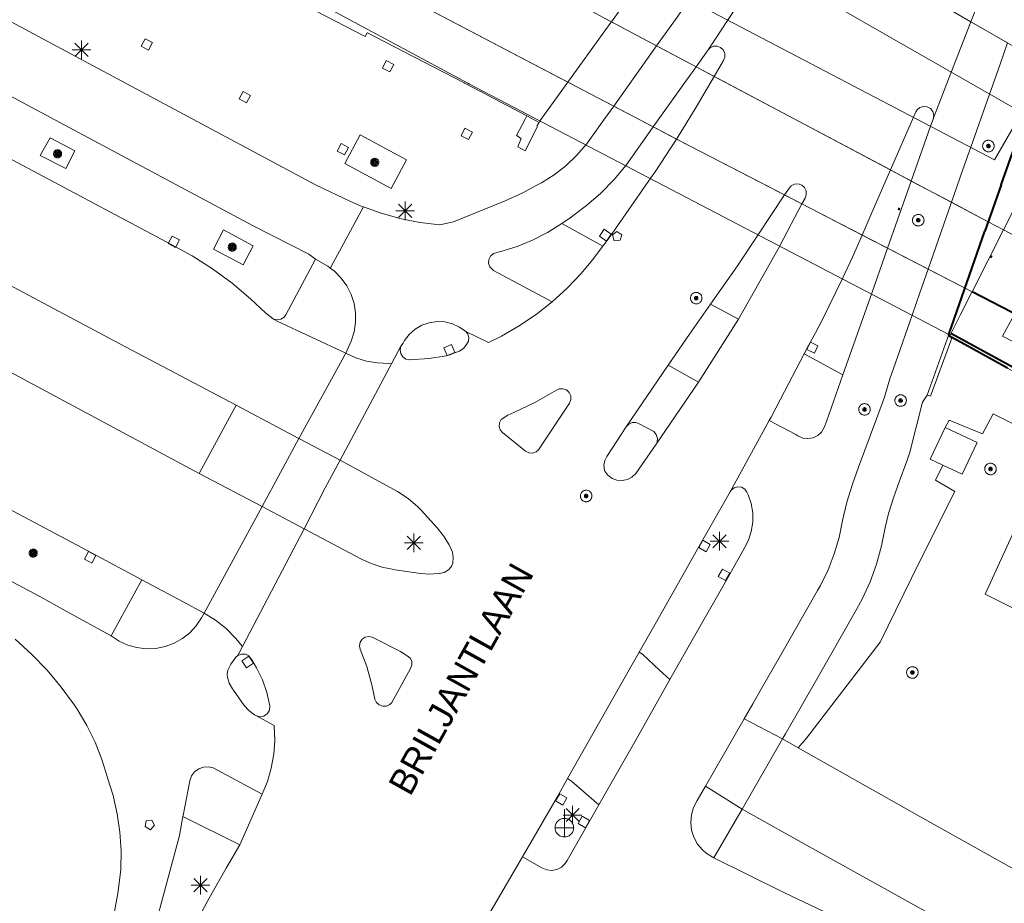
# Model space of a CAD drawing. Header units: metres. Extents: x 135779 to 137489, y 452643 to 455118.
# Tile 393 of 489: x 136904 to 136957, y 454377 to 454425. Entities that reach past the tile are written whole.
import ezdxf

# ---------------------------------------------------------------- set-up
doc = ezdxf.new("R2010")
doc.units = ezdxf.units.M
doc.linetypes.add('DGN_Style_1', pattern=[33.729988, 0.056123, -33.673865])
for name, color, linetype, lineweight in [('KTop_KWD_Perron', 40, 'Continuous', 13), ('KTop_ORL_Weg_Straatnaam (t)', 7, 'Continuous', 13), ('KTop_OTD_Gesloten verharding', 15, 'Continuous', 13), ('KTop_OTD_Onverhard', 15, 'Continuous', 13), ('KTop_OTD_Open verharding', 15, 'Continuous', 13), ('KTop_PAL_Lichtmast', 40, 'Continuous', 13), ('KTop_PAL_Portaal', 222, 'Continuous', 13), ('KTop_PND_Grondvlaksituatie van BAG-pand [tachy]', 1, 'Continuous', 13), ('KTop_PUT_Brandkraan of -put', 1, 'Continuous', 13), ('KTop_PUT_Inspectie- of rioolput', 15, 'Continuous', 13), ('KTop_PUT_Kolk', 15, 'Continuous', 13), ('KTop_SHD_Geluidsscherm (l)', 1, 'Continuous', 40), ('KTop_SHD_Muur (l)', 15, 'Continuous', 40), ('KTop_SPR_Trein (l)', 8, 'DGN_Style_1', 53), ('KTop_VGO_Boom', 92, 'Continuous', 13), ('KTop_WGD_Fietspad', 40, 'Continuous', 13), ('KTop_WGD_Rijbaan_Lokale weg', 251, 'Continuous', 13), ('KTop_WGD_Rijbaan_Lokale weg_toerit', 251, 'Continuous', 13), ('KTop_WGD_Spoorbaan', 251, 'Continuous', 13), ('KTop_WGD_Voetpad', 251, 'Continuous', 13)]:
    doc.layers.add(name, color=color, linetype=linetype, lineweight=lineweight)
doc.styles.add('Style-ROVU', font='ROVU.shx')

# ---------------------------------------------------------------- blocks, each defined once
blk = doc.blocks.new('PAL_Lichtmast')
at = {"layer": 'KTop_PAL_Lichtmast'}
for p, q in [((-0.354, -0.354), (0.354, 0.354)), ((0.354, -0.354), (-0.354, 0.354)), ((0, -0.5), (0, 0.5)), ((-0.5, 0), (0.5, 0))]:
    blk.add_line(p, q, dxfattribs=at)
blk = doc.blocks.new('PAL_Portaal')
at = {"layer": 'KTop_PAL_Portaal'}
for p, q in [((0, -0.5), (0, 1)), ((0.5, 0), (-0.5, 0))]:
    blk.add_line(p, q, dxfattribs=at)
at = {"layer": 'KTop_PAL_Portaal', "flags": 128}
blk.add_lwpolyline([(0, 0.5), (-0.052, 0.497), (-0.103, 0.489), (-0.154, 0.475), (-0.203, 0.456), (-0.25, 0.433), (-0.293, 0.404), (-0.334, 0.371), (-0.371, 0.334), (-0.404, 0.293), (-0.433, 0.249), (-0.456, 0.203), (-0.475, 0.154), (-0.489, 0.103), (-0.497, 0.052), (-0.499, 0), (-0.497, -0.052), (-0.489, -0.104), (-0.475, -0.155), (-0.456, -0.203), (-0.433, -0.25), (-0.404, -0.293), (-0.371, -0.334), (-0.334, -0.371), (-0.293, -0.404), (-0.249, -0.433), (-0.203, -0.456), (-0.154, -0.475), (-0.103, -0.489), (-0.052, -0.497), (0, -0.499), (0.052, -0.497), (0.104, -0.489), (0.155, -0.475), (0.203, -0.456), (0.25, -0.433), (0.293, -0.404), (0.334, -0.371), (0.371, -0.334), (0.404, -0.293), (0.433, -0.25), (0.456, -0.203), (0.475, -0.155), (0.489, -0.104), (0.497, -0.052), (0.499, 0), (0.497, 0.052), (0.489, 0.103), (0.475, 0.154), (0.456, 0.203), (0.433, 0.25), (0.404, 0.293), (0.371, 0.334), (0.334, 0.371), (0.293, 0.404), (0.25, 0.433), (0.203, 0.456), (0.155, 0.475), (0.104, 0.489), (0.052, 0.497), (0, 0.5)], dxfattribs=at)
blk = doc.blocks.new('PUT_Kolk')
at = {"layer": 'KTop_PUT_Kolk', "flags": 128}
blk.add_lwpolyline([(0.225, -0.225), (0.225, 0.225), (-0.225, 0.225), (-0.225, -0.225), (0.225, -0.225)], dxfattribs=at)
blk = doc.blocks.new('PUT_Brandkraan_of_-put')
at = {"layer": 'KTop_PUT_Brandkraan of -put'}
for p, q in [((-0.25, 0.034), (0, 0.25)), ((-0.158, -0.25), (-0.25, 0.034)), ((0, 0.25), (0.25, 0.033)), ((0.25, 0.033), (0.158, -0.25)), ((0.158, -0.25), (-0.158, -0.25))]:
    blk.add_line(p, q, dxfattribs=at)
blk = doc.blocks.new('PUT_Inspectie-_of_rioolput')
at = {"layer": 'KTop_PUT_Inspectie- of rioolput', "flags": 128}
for points in [[(0.31, 0), (0.308, 0.032), (0.303, 0.064), (0.294, 0.095), (0.283, 0.126), (0.268, 0.155), (0.25, 0.182), (0.23, 0.207), (0.207, 0.23), (0.182, 0.25), (0.154, 0.268), (0.126, 0.283), (0.095, 0.294), (0.064, 0.303), (0.032, 0.308), (0, 0.309), (-0.032, 0.308), (-0.064, 0.303), (-0.096, 0.294), (-0.126, 0.283), (-0.155, 0.268), (-0.182, 0.25), (-0.207, 0.23), (-0.23, 0.207), (-0.25, 0.182), (-0.268, 0.154), (-0.283, 0.126), (-0.294, 0.095), (-0.303, 0.064), (-0.308, 0.032), (-0.309, 0), (-0.308, -0.032), (-0.303, -0.064), (-0.294, -0.096), (-0.283, -0.126), (-0.268, -0.155), (-0.25, -0.182), (-0.23, -0.207), (-0.207, -0.23), (-0.182, -0.25), (-0.155, -0.268), (-0.126, -0.283), (-0.096, -0.294), (-0.064, -0.303), (-0.032, -0.308), (0, -0.309), (0.032, -0.308), (0.064, -0.303), (0.095, -0.294), (0.126, -0.283), (0.155, -0.268), (0.182, -0.25), (0.207, -0.23), (0.23, -0.207), (0.25, -0.182), (0.268, -0.155), (0.283, -0.126), (0.294, -0.096), (0.303, -0.064), (0.308, -0.032), (0.31, 0)], [(0.095, 0), (0.094, 0.009), (0.092, 0.019), (0.09, 0.029), (0.086, 0.038), (0.082, 0.047), (0.076, 0.055), (0.07, 0.063), (0.063, 0.07), (0.055, 0.076), (0.047, 0.082), (0.038, 0.086), (0.029, 0.09), (0.019, 0.092), (0.009, 0.094), (0, 0.094), (-0.01, 0.094), (-0.02, 0.092), (-0.029, 0.09), (-0.039, 0.086), (-0.048, 0.082), (-0.056, 0.076), (-0.064, 0.07), (-0.071, 0.063), (-0.077, 0.055), (-0.082, 0.047), (-0.087, 0.038), (-0.09, 0.029), (-0.093, 0.019), (-0.094, 0.009), (-0.095, 0), (-0.094, -0.01), (-0.093, -0.02), (-0.09, -0.029), (-0.087, -0.039), (-0.082, -0.048), (-0.077, -0.056), (-0.071, -0.064), (-0.064, -0.071), (-0.056, -0.077), (-0.047, -0.082), (-0.039, -0.087), (-0.029, -0.09), (-0.02, -0.093), (-0.01, -0.094), (0, -0.095), (0.009, -0.094), (0.019, -0.093), (0.029, -0.09), (0.038, -0.087), (0.047, -0.082), (0.055, -0.077), (0.063, -0.071), (0.07, -0.064), (0.076, -0.056), (0.082, -0.047), (0.086, -0.039), (0.09, -0.029), (0.092, -0.02), (0.094, -0.01), (0.095, 0)], [(0.035, 0), (0.034, 0.003), (0.034, 0.007), (0.033, 0.01), (0.031, 0.014), (0.03, 0.017), (0.028, 0.02), (0.026, 0.023), (0.023, 0.026), (0.02, 0.028), (0.017, 0.03), (0.014, 0.031), (0.01, 0.033), (0.007, 0.034), (0.003, 0.034), (0, 0.034), (-0.004, 0.034), (-0.007, 0.034), (-0.011, 0.033), (-0.014, 0.031), (-0.018, 0.03), (-0.021, 0.028), (-0.023, 0.026), (-0.026, 0.023), (-0.028, 0.02), (-0.03, 0.017), (-0.032, 0.014), (-0.033, 0.01), (-0.034, 0.007), (-0.035, 0.003), (-0.035, 0), (-0.035, -0.004), (-0.034, -0.007), (-0.033, -0.011), (-0.032, -0.014), (-0.03, -0.018), (-0.028, -0.021), (-0.026, -0.023), (-0.023, -0.026), (-0.021, -0.028), (-0.017, -0.03), (-0.014, -0.032), (-0.011, -0.033), (-0.007, -0.034), (-0.004, -0.035), (0, -0.035), (0.003, -0.035), (0.007, -0.034), (0.01, -0.033), (0.014, -0.032), (0.017, -0.03), (0.02, -0.028), (0.023, -0.026), (0.026, -0.023), (0.028, -0.021), (0.03, -0.017), (0.031, -0.014), (0.033, -0.011), (0.034, -0.007), (0.034, -0.004), (0.035, 0)], [(0.01, 0.02), (0.007, 0.02), (0.005, 0.021), (0.003, 0.022), (0.001, 0.022), (-0.001, 0.022), (-0.004, 0.022), (-0.006, 0.021), (-0.008, 0.02), (-0.01, 0.019), (-0.012, 0.018), (-0.014, 0.017), (-0.016, 0.015), (-0.017, 0.013), (-0.019, 0.012), (-0.02, 0.009), (-0.021, 0.007), (-0.022, 0.005), (-0.022, 0.003), (-0.022, 0.001), (-0.022, -0.001), (-0.022, -0.004), (-0.022, -0.006), (-0.021, -0.008), (-0.02, -0.01), (-0.019, -0.012), (-0.017, -0.014), (-0.016, -0.016), (-0.014, -0.017), (-0.012, -0.019), (-0.01, -0.02), (-0.008, -0.021), (-0.006, -0.022), (-0.003, -0.022), (-0.001, -0.022), (0.001, -0.022), (0.003, -0.022), (0.005, -0.022), (0.008, -0.021), (0.01, -0.02), (0.012, -0.019), (0.014, -0.017), (0.015, -0.016), (0.017, -0.014), (0.018, -0.012), (0.02, -0.01), (0.02, -0.008), (0.021, -0.006), (0.022, -0.003), (0.022, -0.001), (0.022, 0.001), (0.022, 0.003), (0.021, 0.005), (0.02, 0.008), (0.019, 0.01), (0.018, 0.012), (0.017, 0.014), (0.015, 0.015), (0.013, 0.017), (0.012, 0.018), (0.01, 0.02)]]:
    blk.add_lwpolyline(points, dxfattribs=at)
blk = doc.blocks.new('VGO_Boom')
at = {"layer": 'KTop_VGO_Boom', "flags": 128}
for points in [[(0.215, 0), (0.214, 0.022), (0.21, 0.045), (0.204, 0.066), (0.196, 0.087), (0.186, 0.108), (0.174, 0.126), (0.16, 0.144), (0.144, 0.16), (0.126, 0.174), (0.107, 0.186), (0.087, 0.196), (0.066, 0.204), (0.045, 0.21), (0.022, 0.214), (-0.001, 0.215), (-0.023, 0.214), (-0.045, 0.21), (-0.067, 0.204), (-0.088, 0.196), (-0.108, 0.186), (-0.127, 0.174), (-0.144, 0.16), (-0.16, 0.144), (-0.174, 0.126), (-0.187, 0.107), (-0.197, 0.087), (-0.205, 0.066), (-0.211, 0.045), (-0.214, 0.022), (-0.215, -0.001), (-0.214, -0.023), (-0.211, -0.045), (-0.205, -0.067), (-0.197, -0.088), (-0.187, -0.108), (-0.174, -0.127), (-0.16, -0.144), (-0.144, -0.16), (-0.127, -0.174), (-0.108, -0.187), (-0.088, -0.197), (-0.067, -0.205), (-0.045, -0.211), (-0.023, -0.214), (0, -0.215), (0.022, -0.214), (0.045, -0.211), (0.066, -0.205), (0.087, -0.197), (0.108, -0.187), (0.126, -0.174), (0.144, -0.16), (0.16, -0.144), (0.174, -0.127), (0.186, -0.108), (0.196, -0.088), (0.204, -0.067), (0.21, -0.045), (0.214, -0.023), (0.215, -0.001)], [(0.155, 0), (0.154, 0.016), (0.152, 0.032), (0.147, 0.048), (0.142, 0.063), (0.134, 0.078), (0.125, 0.091), (0.115, 0.104), (0.104, 0.115), (0.091, 0.125), (0.077, 0.134), (0.063, 0.142), (0.048, 0.147), (0.032, 0.152), (0.016, 0.154), (-0.001, 0.155), (-0.017, 0.154), (-0.033, 0.152), (-0.048, 0.147), (-0.064, 0.142), (-0.078, 0.134), (-0.092, 0.125), (-0.104, 0.115), (-0.116, 0.104), (-0.126, 0.091), (-0.135, 0.077), (-0.142, 0.063), (-0.148, 0.048), (-0.152, 0.032), (-0.155, 0.016), (-0.155, -0.001), (-0.155, -0.017), (-0.152, -0.033), (-0.148, -0.048), (-0.142, -0.064), (-0.135, -0.078), (-0.126, -0.092), (-0.116, -0.104), (-0.104, -0.116), (-0.092, -0.126), (-0.078, -0.135), (-0.064, -0.142), (-0.048, -0.148), (-0.033, -0.152), (-0.017, -0.155), (0, -0.155), (0.016, -0.155), (0.032, -0.152), (0.048, -0.148), (0.063, -0.142), (0.078, -0.135), (0.091, -0.126), (0.104, -0.116), (0.115, -0.104), (0.125, -0.092), (0.134, -0.078), (0.142, -0.064), (0.147, -0.048), (0.152, -0.033), (0.154, -0.017), (0.155, -0.001)], [(0.095, 0), (0.094, 0.01), (0.093, 0.02), (0.09, 0.029), (0.087, 0.039), (0.082, 0.048), (0.077, 0.056), (0.071, 0.064), (0.064, 0.071), (0.056, 0.077), (0.047, 0.082), (0.039, 0.087), (0.029, 0.09), (0.02, 0.093), (0.01, 0.094), (-0.001, 0.095), (-0.01, 0.094), (-0.02, 0.093), (-0.03, 0.09), (-0.039, 0.087), (-0.048, 0.082), (-0.056, 0.077), (-0.064, 0.071), (-0.071, 0.064), (-0.077, 0.056), (-0.083, 0.047), (-0.087, 0.039), (-0.091, 0.029), (-0.093, 0.02), (-0.095, 0.01), (-0.095, -0.001), (-0.095, -0.01), (-0.093, -0.02), (-0.091, -0.03), (-0.087, -0.039), (-0.083, -0.048), (-0.077, -0.056), (-0.071, -0.064), (-0.064, -0.071), (-0.056, -0.077), (-0.048, -0.083), (-0.039, -0.087), (-0.03, -0.091), (-0.02, -0.093), (-0.01, -0.095), (0, -0.095), (0.01, -0.095), (0.02, -0.093), (0.029, -0.091), (0.039, -0.087), (0.048, -0.083), (0.056, -0.077), (0.064, -0.071), (0.071, -0.064), (0.077, -0.056), (0.082, -0.048), (0.087, -0.039), (0.09, -0.03), (0.093, -0.02), (0.094, -0.01), (0.095, -0.001)], [(0.035, 0), (0.035, 0.004), (0.034, 0.007), (0.033, 0.011), (0.032, 0.014), (0.03, 0.018), (0.028, 0.021), (0.026, 0.023), (0.023, 0.026), (0.021, 0.028), (0.017, 0.03), (0.014, 0.032), (0.011, 0.033), (0.007, 0.034), (0.004, 0.035), (-0.001, 0.035), (-0.004, 0.035), (-0.008, 0.034), (-0.011, 0.033), (-0.015, 0.032), (-0.018, 0.03), (-0.021, 0.028), (-0.024, 0.026), (-0.027, 0.023), (-0.029, 0.021), (-0.031, 0.017), (-0.032, 0.014), (-0.034, 0.011), (-0.035, 0.007), (-0.035, 0.004), (-0.035, -0.001), (-0.035, -0.004), (-0.035, -0.008), (-0.034, -0.011), (-0.032, -0.015), (-0.031, -0.018), (-0.029, -0.021), (-0.027, -0.024), (-0.024, -0.027), (-0.021, -0.029), (-0.018, -0.031), (-0.015, -0.032), (-0.011, -0.034), (-0.008, -0.035), (-0.004, -0.035), (0, -0.035), (0.004, -0.035), (0.007, -0.035), (0.011, -0.034), (0.014, -0.032), (0.018, -0.031), (0.021, -0.029), (0.023, -0.027), (0.026, -0.024), (0.028, -0.021), (0.03, -0.018), (0.032, -0.015), (0.033, -0.011), (0.034, -0.008), (0.035, -0.004), (0.035, 0)]]:
    blk.add_lwpolyline(points, dxfattribs=at)

msp = doc.modelspace()

# ---------------------------------------------------------------- linework, layer by layer
at = {"layer": 'KTop_KWD_Perron', "flags": 128}
for points in [[(136859.946, 454479.396), (136815.583, 454504.874), (136809.426, 454508.567), (136808.989, 454507.545), (136815.206, 454504.021), (136814.459, 454502.325), (136814.909, 454502.062), (136813.761, 454499.787), (136813.429, 454499.988), (136812.713, 454498.364), (136806.732, 454502.274), (136806.164, 454500.992), (136812.077, 454496.921), (136855.54, 454469.126), (136935.297, 454424.948), (136956.191, 454413.861), (136957.006, 454413.429), (136960.99, 454421.282), (136959.174, 454422.331), (136940.32, 454433.218), (136859.946, 454479.396)], [(136940.917, 454429.494), (136957.996, 454419.729), (136956.53, 454417.195), (136939.111, 454426.323), (136940.917, 454429.494)]]:
    msp.add_lwpolyline(points, dxfattribs=at)
at = {"layer": 'KTop_OTD_Gesloten verharding', "flags": 128}
for points in [[(136883.252, 454445.457), (136928.274, 454421.295), (136928.376, 454421.241), (136931.921, 454419.391), (136954.082, 454407.825), (136954.146, 454407.792), (136954.689, 454408.863), (136955.313, 454410.093), (136955.322, 454410.11), (136940.176, 454417.932), (136918.617, 454429.233)], [(136954.246, 454407.669), (136954.094, 454407.754), (136954.063, 454407.771)], [(136962.325, 454403.21), (136958.05, 454405.555), (136957.219, 454406.019), (136954.942, 454407.283), (136954.246, 454407.669)], [(136953.754, 454400.824), (136953.084, 454401.14), (136953.887, 454402.841)]]:
    msp.add_lwpolyline(points, dxfattribs=at)
at = {"layer": 'KTop_OTD_Onverhard', "flags": 128}
msp.add_lwpolyline([(136954.246, 454407.669), (136954.178, 454407.481), (136953.102, 454404.512), (136952.909, 454404.582)], dxfattribs=at)
at = {"layer": 'KTop_OTD_Open verharding', "flags": 128}
for points in [[(136906.72, 454416.717), (136907.203, 454417.677), (136905.872, 454418.361), (136905.35, 454417.417), (136906.72, 454416.717)], [(136915.181, 454413.442), (136914.634, 454412.39), (136916.222, 454411.556), (136916.765, 454412.577), (136915.181, 454413.442)]]:
    msp.add_lwpolyline(points, dxfattribs=at)
at = {"layer": 'KTop_PND_Grondvlaksituatie van BAG-pand [tachy]', "flags": 128}
for points in [[(136935.978, 454424.587), (136937.511, 454426.726), (136940.344, 454430.678), (136940.901, 454431.455), (136941.411, 454432.18), (136941.588, 454432.486)], [(136918.487, 454426.024), (136922.781, 454423.799), (136922.885, 454424.001), (136922.897, 454423.995), (136923.795, 454423.53), (136928.084, 454421.31), (136928.097, 454421.303), (136928.967, 454420.844), (136928.973, 454420.841), (136929.341, 454420.647), (136931.44, 454419.543)], [(136933.648, 454421.354), (136935.628, 454424.099), (136935.961, 454424.563), (136935.978, 454424.587)], [(136932.099, 454419.196), (136932.167, 454419.3), (136933.648, 454421.354)], [(136931.44, 454419.543), (136932.099, 454419.196)]]:
    msp.add_lwpolyline(points, dxfattribs=at)
at = {"layer": 'KTop_SHD_Geluidsscherm (l)', "flags": 128}
msp.add_lwpolyline([(136973.603, 454397.2), (136962.282, 454403.473), (136954.19, 454407.879)], dxfattribs=at)
at = {"layer": 'KTop_SHD_Muur (l)', "flags": 128}
for points in [[(136956.889, 454415.848), (136958.515, 454420.44)], [(136956.889, 454415.848), (136956.015, 454413.36)], [(136954.103, 454407.885), (136956.015, 454413.36)], [(136961.177, 454407.09), (136955.322, 454410.11)], [(136954.063, 454407.771), (136954.103, 454407.885)], [(136954.246, 454407.669), (136954.094, 454407.754), (136954.063, 454407.771)], [(136957.219, 454406.019), (136954.942, 454407.283), (136954.246, 454407.669)]]:
    msp.add_lwpolyline(points, dxfattribs=at)
at = {"layer": 'KTop_SPR_Trein (l)', "flags": 128}
for points in [[(136805.489, 454499.429), (136827.984, 454484.477), (136844.877, 454473.771), (136879.208, 454453.247), (136901.02, 454441.031), (136940.83, 454420.053), (136956.29, 454412.019)], [(136956.29, 454412.019), (137038.438, 454369.332), (137082.73, 454346.132), (137114.41, 454329.052), (137138.68, 454315.66)]]:
    msp.add_lwpolyline(points, dxfattribs=at)
at = {"layer": 'KTop_WGD_Fietspad', "flags": 128}
for points in [[(136876.685, 454439.097), (136881.598, 454436.462), (136889.146, 454432.435), (136892.695, 454430.532), (136907.959, 454422.347), (136920.143, 454415.834), (136921.944, 454414.969), (136922.563, 454414.704), (136922.684, 454414.661)], [(136920.111, 454411.867), (136919.747, 454412.132), (136916.764, 454413.646), (136906.397, 454419.187), (136887.75, 454429.2), (136881.049, 454432.748)], [(136943.949, 454431.122), (136943.097, 454429.888), (136942.245, 454428.692), (136940.132, 454425.726), (136939.409, 454424.711), (136938.404, 454423.299)], [(136938.404, 454423.299), (136936.102, 454420.068)], [(136941.166, 454423.078), (136940.521, 454422.176)], [(136954.217, 454414.909), (136954.831, 454416.667), (136955.256, 454417.871), (136956.239, 454420.656), (136956.825, 454422.317), (136957.228, 454423.455)], [(136940.521, 454422.176), (136940.008, 454421.458), (136938.228, 454418.953)], [(136936.102, 454420.068), (136935.573, 454419.326), (136934.998, 454418.521), (136934.641, 454418.024), (136934.636, 454418.018), (136934.114, 454417.414), (136933.534, 454416.865), (136932.901, 454416.376), (136932.224, 454415.953), (136931.906, 454415.786), (136931.221, 454415.409), (136930.287, 454414.994), (136927.518, 454413.868), (136926.78, 454413.701), (136925.7, 454413.834), (136924.634, 454414.047), (136923.586, 454414.338), (136922.684, 454414.661)], [(136952.064, 454416.051), (136953.101, 454418.99), (136953.232, 454419.362), (136953.238, 454419.378), (136953.241, 454419.385)], [(136938.228, 454418.953), (136937.109, 454417.379), (136936.766, 454416.909), (136936.119, 454416.13), (136935.411, 454415.403), (136934.649, 454414.734), (136933.836, 454414.128), (136933.82, 454414.117), (136933.316, 454413.776)], [(136950.794, 454412.448), (136952.064, 454416.051)], [(136922.684, 454414.661), (136920.924, 454411.426), (136920.903, 454411.388)], [(136952.965, 454411.327), (136954.217, 454414.909)], [(136932.799, 454409.577), (136929.657, 454411.262), (136929.594, 454411.303), (136929.46, 454411.454), (136929.394, 454411.645), (136929.407, 454411.846), (136929.496, 454412.027), (136929.648, 454412.16), (136929.84, 454412.224), (136930.057, 454412.277), (136930.918, 454412.542), (136931.753, 454412.881), (136932.554, 454413.294), (136933.316, 454413.776)], [(136948.4, 454405.661), (136949.947, 454410.047), (136950.794, 454412.448)], [(136920.903, 454411.388), (136920.777, 454411.484), (136920.111, 454411.867)], [(136920.903, 454411.388), (136921.132, 454411.215), (136921.492, 454410.85), (136921.792, 454410.433), (136922.022, 454409.975), (136922.179, 454409.487), (136922.258, 454408.98), (136922.258, 454408.467), (136922.178, 454407.961), (136922.02, 454407.473), (136921.733, 454406.833)], [(136943.101, 454387.23), (136943.558, 454388.025), (136944.03, 454388.851), (136945.045, 454390.626), (136947.032, 454394.105), (136947.188, 454394.379), (136947.597, 454395.205), (136947.932, 454396.062), (136948.192, 454396.946), (136948.376, 454397.856), (136948.6, 454398.836), (136948.91, 454399.803), (136949.228, 454400.71), (136950.199, 454403.307), (136950.634, 454404.47), (136950.919, 454405.453), (136951.222, 454406.3), (136952.126, 454408.914), (136952.525, 454410.067), (136952.965, 454411.327)], [(136928.176, 454407.981), (136927.835, 454408.224), (136927.454, 454408.398), (136927.047, 454408.496), (136926.628, 454408.516), (136926.214, 454408.456), (136925.818, 454408.318), (136925.456, 454408.107), (136925.14, 454407.832), (136924.882, 454407.502), (136924.803, 454407.368), (136924.687, 454407.199)], [(136921.733, 454406.833), (136922.275, 454406.58), (136922.846, 454406.402), (136923.436, 454406.301), (136924.034, 454406.279), (136924.206, 454406.296)], [(136939.018, 454406.19), (136940.656, 454405.265)], [(136948.4, 454405.661), (136947.511, 454403.165), (136947.393, 454402.836), (136947.249, 454402.598), (136947.044, 454402.41), (136946.793, 454402.288), (136946.519, 454402.242), (136946.242, 454402.276), (136945.987, 454402.386), (136945.879, 454402.463), (136944.447, 454403.219)], [(136938.389, 454401.94), (136938.433, 454402.051), (136938.448, 454402.259), (136938.385, 454402.457), (136938.25, 454402.619), (136937.468, 454403.042), (136937.288, 454403.111), (136937.089, 454403.105), (136936.908, 454403.023), (136936.777, 454402.881)], [(136889.247, 454402.313), (136905.318, 454393.777), (136906.731, 454393.005), (136909.152, 454391.677)], [(136917.246, 454398.615), (136919.213, 454402.259)], [(136919.213, 454402.259), (136921.428, 454401.086)], [(136921.428, 454401.086), (136920.62, 454399.605), (136919.494, 454397.411)], [(136939.105, 454389.33), (136939.626, 454390.253), (136940.163, 454391.192), (136942.237, 454394.819), (136942.602, 454395.469), (136943.101, 454396.354), (136943.329, 454396.799), (136943.484, 454397.275), (136943.561, 454397.769), (136943.558, 454398.269), (136943.475, 454398.763), (136943.316, 454399.237), (136943.251, 454399.378), (136943.128, 454399.537), (136942.953, 454399.635), (136942.753, 454399.658), (136942.561, 454399.602), (136942.405, 454399.475), (136942.353, 454399.4)], [(136919.494, 454397.411), (136917.246, 454398.615)], [(136914.13, 454392.892), (136913.998, 454392.632), (136913.715, 454392.211), (136913.368, 454391.838), (136912.967, 454391.523), (136912.522, 454391.275), (136912.044, 454391.099), (136911.544, 454391), (136911.035, 454390.981), (136910.528, 454391.041), (136910.038, 454391.18), (136909.575, 454391.394), (136909.152, 454391.677)], [(136916.195, 454391.097), (136915.823, 454391.556), (136915.309, 454392.063), (136914.743, 454392.51), (136914.13, 454392.892)], [(136904.001, 454391.493), (136904.883, 454390.689), (136905.708, 454389.828), (136906.475, 454388.914), (136907.178, 454387.951), (136907.323, 454387.735), (136907.838, 454386.874), (136908.283, 454385.975), (136908.655, 454385.043), (136908.951, 454384.085), (136908.956, 454384.066), (136909.255, 454383.114), (136909.476, 454382.141), (136909.619, 454381.154), (136909.682, 454380.158), (136909.665, 454379.161), (136909.663, 454379.124), (136909.508, 454377.864), (136909.275, 454376.616), (136908.963, 454375.385), (136908.89, 454375.137), (136908.174, 454373.355), (136900.292, 454353.864)], [(136915.949, 454390.625), (136915.834, 454390.528), (136915.566, 454390.157), (136915.401, 454389.828), (136915.363, 454389.609), (136915.383, 454389.461), (136915.482, 454389.13), (136915.654, 454388.831), (136915.706, 454388.764), (136916.279, 454387.948), (136916.532, 454387.664), (136916.838, 454387.439), (136916.879, 454387.417), (136916.95, 454387.379)], [(136939.105, 454389.33), (136937.302, 454386.121), (136935.304, 454382.613)], [(136941.021, 454383.608), (136943.101, 454387.23)], [(136912.995, 454381.989), (136913.006, 454382.049), (136913.375, 454383.911), (136913.466, 454384.167), (136913.628, 454384.385), (136913.847, 454384.547), (136914.102, 454384.638), (136914.374, 454384.652), (136914.618, 454384.594), (136917.24, 454383.183)], [(136941.478, 454379.775), (136941.061, 454380.024), (136940.858, 454380.201), (136940.596, 454380.515), (136940.401, 454380.875), (136940.28, 454381.265), (136940.236, 454381.671), (136940.272, 454382.078), (136940.387, 454382.471), (136940.582, 454382.844), (136941.021, 454383.608)], [(136931.214, 454379.832), (136932.253, 454379.233), (136932.51, 454379.129), (136932.785, 454379.103), (136933.057, 454379.156), (136933.303, 454379.284), (136933.501, 454379.476), (136933.599, 454379.632), (136934.718, 454381.572), (136935.304, 454382.613)], [(136912.995, 454381.989), (136912.81, 454380.976), (136910.991, 454374.205), (136906.48, 454363.086), (136904.1, 454357.259), (136904.111, 454357.23), (136902.603, 454353.491)], [(136941.478, 454379.775), (136945.22, 454377.922), (136950.58, 454375.387), (136959.083, 454369.809), (136970.93, 454362.242), (136983.293, 454354.345), (136994.97, 454346.803)]]:
    msp.add_lwpolyline(points, dxfattribs=at)
at = {"layer": 'KTop_WGD_Rijbaan_Lokale weg', "flags": 128}
for points in [[(136879.591, 454430.092), (136887.315, 454426.001), (136889.719, 454424.717), (136899.164, 454419.673), (136912.397, 454412.623), (136913.491, 454412.042), (136914.584, 454411.338), (136915.631, 454410.569), (136916.63, 454409.736), (136917.429, 454408.987), (136917.84, 454408.662), (136917.859, 454408.652)], [(136941.166, 454423.078), (136941.555, 454423.667), (136942.204, 454424.65), (136944.15, 454427.598), (136945.779, 454430.066)], [(136915.856, 454404.03), (136909.616, 454407.327), (136895.481, 454414.845), (136887.009, 454419.361), (136876.087, 454425.184), (136871.267, 454427.725), (136870.53, 454427.091), (136869.742, 454426.518), (136868.91, 454426.012), (136868.867, 454425.981), (136868.67, 454425.779), (136868.537, 454425.53), (136868.48, 454425.254), (136868.501, 454424.973), (136868.601, 454424.709), (136868.77, 454424.483), (136868.993, 454424.316), (136873.41, 454421.976), (136885.159, 454415.704), (136888.387, 454413.981), (136902.501, 454406.459), (136913.871, 454400.377)], [(136955.869, 454426.146), (136955.264, 454424.589)], [(136955.264, 454424.589), (136954.192, 454421.832), (136953.241, 454419.385)], [(136941.494, 454421.66), (136941.991, 454422.51), (136942.065, 454422.695), (136942.062, 454422.894), (136941.982, 454423.076), (136941.836, 454423.212), (136941.65, 454423.281), (136941.451, 454423.272), (136941.271, 454423.186), (136941.166, 454423.078)], [(136939.479, 454418.297), (136939.566, 454418.43), (136940.475, 454419.918), (136941.494, 454421.66)], [(136953.241, 454419.385), (136953.268, 454419.583), (136953.217, 454419.776), (136953.094, 454419.934), (136952.92, 454420.031), (136952.722, 454420.054), (136952.53, 454419.997), (136952.376, 454419.87), (136952.309, 454419.763), (136952.18, 454419.468), (136950.946, 454416.644)], [(136935.528, 454412.556), (136935.855, 454413.001), (136938.102, 454416.214), (136938.333, 454416.545), (136939.479, 454418.297)], [(136950.946, 454416.644), (136949.908, 454414.272), (136949.424, 454413.156)], [(136946.198, 454414.822), (136946.363, 454415.132), (136946.432, 454415.319), (136946.422, 454415.519), (136946.336, 454415.699), (136946.187, 454415.832), (136945.997, 454415.896), (136945.798, 454415.882), (136945.62, 454415.791), (136945.526, 454415.693), (136945.267, 454415.303)], [(136945.267, 454415.303), (136943.871, 454413.207), (136942.737, 454411.505), (136941.299, 454409.457)], [(136942.799, 454408.655), (136944.971, 454412.509), (136945.023, 454412.607), (136946.198, 454414.822)], [(136949.424, 454413.156), (136948.907, 454411.967), (136948.392, 454410.855), (136947.283, 454408.6), (136946.924, 454407.907), (136946.542, 454407.241), (136946.32, 454406.782)], [(136932.799, 454409.577), (136933.607, 454410.311), (136934.36, 454411.102), (136934.958, 454411.824), (136935.528, 454412.556)], [(136928.176, 454407.981), (136929.384, 454407.402), (136930.076, 454407.743), (136931.027, 454408.287), (136931.219, 454408.416), (136931.937, 454408.9), (136932.799, 454409.577)], [(136941.299, 454409.457), (136940.161, 454407.84), (136939.018, 454406.19)], [(136917.859, 454408.652), (136918.055, 454408.538), (136921.733, 454406.833)], [(136940.656, 454405.265), (136942.799, 454408.655)], [(136924.687, 454407.199), (136924.644, 454407), (136924.68, 454406.798), (136924.79, 454406.626), (136924.957, 454406.508), (136925.157, 454406.462), (136925.169, 454406.462), (136926.179, 454406.533), (136927.128, 454406.674), (136927.367, 454406.752), (136927.566, 454406.834), (136927.833, 454406.931), (136928.063, 454407.098), (136928.216, 454407.288), (136928.314, 454407.46), (136928.337, 454407.656), (136928.281, 454407.846), (136928.176, 454407.981)], [(136919.213, 454402.259), (136921.733, 454406.833)], [(136924.206, 454406.296), (136924.687, 454407.199)], [(136946.32, 454406.782), (136945.051, 454404.364), (136944.54, 454403.396), (136944.447, 454403.219)], [(136924.206, 454406.296), (136921.428, 454401.086)], [(136936.777, 454402.881), (136939.018, 454406.19)], [(136910.791, 454394.682), (136908.135, 454396.102), (136891.816, 454404.761), (136890.826, 454405.287)], [(136940.656, 454405.265), (136938.389, 454401.94)], [(136929.979, 454403.097), (136929.96, 454402.899), (136930.02, 454402.709), (136930.13, 454402.573), (136931.38, 454401.57), (136931.559, 454401.483), (136931.758, 454401.472), (136931.945, 454401.54), (136932.067, 454401.645), (136933.74, 454404.147), (136933.811, 454404.335), (136933.804, 454404.536), (136933.72, 454404.718), (136933.572, 454404.854), (136933.382, 454404.921), (136933.182, 454404.911), (136933.031, 454404.845), (136931.906, 454404.206), (136930.745, 454403.638), (136930.416, 454403.493), (136930.074, 454403.273), (136929.979, 454403.097)], [(136919.213, 454402.259), (136915.856, 454404.03)], [(136953.887, 454402.841), (136954.097, 454403.236), (136955.888, 454402.497), (136956.449, 454403.573), (136959.707, 454401.943), (136956.032, 454393.903), (136967.118, 454388.374), (136969.127, 454387.372), (136973.88, 454384.958), (136984.215, 454379.709), (137000.242, 454371.874), (137013.207, 454365.357), (137027.304, 454358.263), (137046.118, 454348.84), (137064.885, 454339.275), (137078.378, 454332.501), (137085.855, 454328.485), (137095.526, 454323.606), (137105.609, 454318.24), (137117.578, 454311.991), (137126.417, 454306.219), (137130.726, 454303.46)], [(136944.447, 454403.219), (136942.353, 454399.4)], [(136936.777, 454402.881), (136935.74, 454401.283), (136935.627, 454401.072), (136935.575, 454400.813), (136935.601, 454400.55), (136935.624, 454400.507), (136935.792, 454400.282), (136936.016, 454400.113), (136936.279, 454400.014), (136936.559, 454399.993), (136936.834, 454400.051), (136937.081, 454400.184), (136937.281, 454400.381), (136938.389, 454401.94)], [(136953.754, 454400.824), (136954.786, 454400.337), (136955.589, 454402.037), (136953.887, 454402.841)], [(136919.494, 454397.411), (136922.577, 454395.783), (136923.092, 454395.55), (136923.73, 454395.343), (136924.068, 454395.276), (136924.388, 454395.212), (136925.489, 454395.059), (136925.617, 454395.035), (136926.177, 454394.983), (136926.739, 454395.011), (136926.764, 454395.012), (136927.016, 454395.071), (136927.239, 454395.204), (136927.41, 454395.398), (136927.472, 454395.579), (136927.501, 454395.869), (136927.45, 454396.156), (136927.27, 454396.56), (136926.982, 454397.03), (136926.629, 454397.454), (136925.963, 454398.218), (136925.775, 454398.413), (136925.603, 454398.591), (136925.081, 454399.03), (136924.511, 454399.405), (136921.428, 454401.086)], [(136913.871, 454400.377), (136917.246, 454398.615)], [(136945.993, 454385.678), (136946.438, 454386.192), (136950.391, 454391.326), (136952.497, 454395.633), (136954.408, 454399.408), (136953.363, 454400.013), (136953.754, 454400.824)], [(136942.353, 454399.4), (136940.755, 454396.613), (136938.323, 454392.308), (136937.467, 454390.793)], [(136914.13, 454392.892), (136917.246, 454398.615)], [(136919.494, 454397.411), (136916.195, 454391.097)], [(136914.13, 454392.892), (136913.013, 454393.505), (136910.791, 454394.682)], [(136923.528, 454387.967), (136923.716, 454387.898), (136923.915, 454387.908), (136924.095, 454387.995), (136924.205, 454388.109), (136925.212, 454389.931), (136925.279, 454390.114), (136925.268, 454390.308), (136925.18, 454390.482), (136925.031, 454390.607), (136924.973, 454390.632), (136924.673, 454390.832), (136923.154, 454391.595), (136922.963, 454391.64), (136922.77, 454391.607), (136922.606, 454391.499), (136922.498, 454391.336), (136922.464, 454391.143), (136922.502, 454390.967), (136922.857, 454390.023), (136923.136, 454389.053), (136923.3, 454388.285), (136923.382, 454388.103), (136923.528, 454387.967)], [(136915.949, 454390.625), (136916.195, 454391.097)], [(136916.95, 454387.379), (136917.147, 454387.339), (136917.345, 454387.377), (136917.513, 454387.489), (136917.625, 454387.656), (136917.663, 454387.854), (136917.657, 454387.929), (136917.496, 454388.629), (136917.259, 454389.307), (136916.947, 454389.955), (136916.687, 454390.386), (136916.535, 454390.611), (136916.347, 454390.693), (136916.141, 454390.698), (136915.949, 454390.625)], [(136937.467, 454390.793), (136933.627, 454384.032)], [(136917.24, 454383.183), (136917.527, 454383.873), (136917.738, 454384.589), (136917.871, 454385.324), (136917.925, 454386.069), (136917.898, 454386.862), (136916.95, 454387.379)], [(136942.987, 454382.377), (136945.161, 454386.148)], [(136945.161, 454386.148), (136945.993, 454385.678)], [(136945.993, 454385.678), (136952.524, 454381.99), (136957.93, 454378.966), (136959.469, 454378.091)], [(136933.627, 454384.032), (136933.071, 454383.031), (136931.214, 454379.832)], [(136916.05, 454380.471), (136917.24, 454383.183)], [(136957.618, 454374.242), (136955.103, 454375.645), (136946.765, 454380.28), (136942.987, 454382.377)], [(136904.63, 454351.79), (136906.399, 454357.345), (136907.625, 454361.191), (136908.724, 454364.37), (136909.897, 454367.523), (136910.98, 454370.244), (136911.769, 454372.071), (136913.412, 454375.717), (136914.333, 454377.493), (136915.325, 454379.219), (136916.05, 454380.471)], [(136931.214, 454379.832), (136929.411, 454376.738)]]:
    msp.add_lwpolyline(points, dxfattribs=at)
at = {"layer": 'KTop_WGD_Rijbaan_Lokale weg_toerit', "flags": 128}
for points in [[(136937.467, 454390.793), (136937.643, 454390.689), (136938.56, 454389.835), (136939.105, 454389.33)], [(136935.304, 454382.613), (136933.837, 454383.881), (136933.627, 454384.032)]]:
    msp.add_lwpolyline(points, dxfattribs=at)
at = {"layer": 'KTop_WGD_Spoorbaan', "flags": 128}
for points in [[(136935.978, 454424.587), (136935.297, 454424.948), (136865.786, 454463.45)], [(136863.754, 454459.789), (136866.492, 454458.165), (136898.459, 454439.977), (136918.617, 454429.233), (136933.648, 454421.354)], [(136945.779, 454430.066), (136955.264, 454424.589)], [(136938.404, 454423.299), (136935.978, 454424.587)], [(136955.264, 454424.589), (136957.228, 454423.455)], [(136940.521, 454422.176), (136938.404, 454423.299)], [(136941.494, 454421.66), (136940.521, 454422.176)], [(136950.946, 454416.644), (136941.494, 454421.66)], [(136933.648, 454421.354), (136936.102, 454420.068)], [(136936.102, 454420.068), (136938.228, 454418.953)], [(136938.228, 454418.953), (136939.479, 454418.297)], [(136939.479, 454418.297), (136940.176, 454417.932), (136945.267, 454415.303)], [(136952.064, 454416.051), (136950.946, 454416.644)], [(136954.217, 454414.909), (136952.064, 454416.051)], [(136945.267, 454415.303), (136946.198, 454414.822)], [(136946.198, 454414.822), (136949.424, 454413.156)], [(136957.006, 454413.429), (136956.191, 454413.861), (136954.217, 454414.909)], [(136949.424, 454413.156), (136950.794, 454412.448)], [(136957.006, 454413.429), (136972.662, 454405.191), (136973.002, 454405.761), (136974.372, 454408.057)], [(136950.794, 454412.448), (136952.965, 454411.327)], [(136952.965, 454411.327), (136955.322, 454410.11)], [(137137.585, 454313.947), (137133.567, 454316.18), (137133.341, 454315.85), (137136.824, 454313.871), (137136.205, 454312.943), (137125.364, 454318.861), (137107.845, 454328.264), (137090.923, 454337.503), (137073.775, 454346.597), (137056.235, 454355.732), (137033.81, 454367.466), (137012.045, 454378.746), (136986.693, 454392.006), (136974.991, 454398.06), (136974.756, 454398.572), (136956.951, 454407.737), (136957.476, 454408.686), (136961.043, 454406.841), (136961.177, 454407.09), (136955.322, 454410.11)]]:
    msp.add_lwpolyline(points, dxfattribs=at)
at = {"layer": 'KTop_WGD_Voetpad', "flags": 128}
for points in [[(136960.99, 454421.282), (136957.006, 454413.429)], [(136932.099, 454419.196), (136932.006, 454419.022), (136931.998, 454418.939), (136931.359, 454417.667), (136930.953, 454417.884), (136931.139, 454418.332), (136930.883, 454418.485), (136931.349, 454419.368), (136931.44, 454419.543)], [(136924.163, 454415.653), (136924.988, 454417.191), (136922.506, 454418.522), (136921.681, 454416.984), (136924.163, 454415.653)], [(136933.316, 454413.776), (136935.528, 454412.556)], [(136955.322, 454410.11), (136957.006, 454413.429)], [(136917.859, 454408.652), (136918.058, 454408.607), (136918.258, 454408.642), (136918.431, 454408.751), (136918.526, 454408.872), (136920.111, 454411.867)], [(136955.322, 454410.11), (136955.313, 454410.093), (136954.689, 454408.863), (136954.146, 454407.792), (136954.082, 454407.825), (136954.063, 454407.771)], [(136941.299, 454409.457), (136942.799, 454408.655)], [(136954.063, 454407.771), (136953.995, 454407.583), (136952.909, 454404.582)], [(136946.32, 454406.782), (136948.4, 454405.661)], [(136952.909, 454404.582), (136952.662, 454404.198), (136951.992, 454401.516), (136951.818, 454401.043), (136951.405, 454399.921), (136951.106, 454399.066), (136950.835, 454398.223), (136950.667, 454397.489), (136950.472, 454396.494), (136950.199, 454395.519), (136949.85, 454394.567), (136949.427, 454393.647), (136949.049, 454392.955), (136947.062, 454389.474), (136945.319, 454386.429), (136945.161, 454386.148)], [(136913.871, 454400.377), (136915.856, 454404.03)], [(136909.152, 454391.677), (136910.791, 454394.682)], [(136945.161, 454386.148), (136943.101, 454387.23)], [(136941.021, 454383.608), (136942.987, 454382.377)], [(136916.05, 454380.471), (136912.995, 454381.989)], [(136942.987, 454382.377), (136941.478, 454379.775)]]:
    msp.add_lwpolyline(points, dxfattribs=at)

# ---------------------------------------------------------------- block references
at = {"layer": 'KTop_PAL_Lichtmast'}
for p in [(136907.557, 454423.081), (136924.913, 454414.451), (136941.773, 454396.741), (136925.384, 454396.662), (136933.901, 454382.071), (136913.936, 454378.307)]:
    msp.add_blockref('PAL_Lichtmast', p, dxfattribs=at)
at = {"layer": 'KTop_PAL_Portaal'}
msp.add_blockref('PAL_Portaal', (136933.457, 454381.392), dxfattribs=at)
at = {"layer": 'KTop_PUT_Brandkraan of -put'}
for p, rotation in [((136936.265, 454413.053), 145.0331205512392), ((136911.217, 454381.529), 188.2438487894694)]:
    msp.add_blockref('PUT_Brandkraan_of_-put', p, dxfattribs=dict(at, rotation=rotation))
at = {"layer": 'KTop_PUT_Inspectie- of rioolput'}
for p, rotation in [((136956.2, 454417.925), 160.5588890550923), ((136952.437, 454413.951), 160.5733712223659), ((136940.529, 454409.775), 61.76440960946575), ((136951.491, 454404.285), 92.81843977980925), ((136949.556, 454403.81), 339.4925608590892), ((136956.313, 454400.616), 154.7161540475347), ((136934.623, 454399.17), 43.56853139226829), ((136952.122, 454389.71), 142.4049899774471)]:
    msp.add_blockref('PUT_Inspectie-_of_rioolput', p, dxfattribs=dict(at, rotation=rotation))
at = {"layer": 'KTop_PUT_Kolk'}
for p, rotation in [((136911.06, 454423.375), 241.8731115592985), ((136924.001, 454422.205), 62.63377278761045), ((136916.321, 454420.547), 241.8731115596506), ((136928.22, 454418.573), 62.20297141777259), ((136921.571, 454417.752), 331.7904051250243), ((136912.507, 454412.8), 242.0281846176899), ((136935.654, 454413.149), 325.0331205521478), ((136927.289, 454406.989), 292.3946146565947), ((136946.759, 454407.117), 154.1887971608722), ((136940.973, 454396.491), 150.1710587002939), ((136908.018, 454395.882), 61.86932205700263), ((136942.02, 454394.943), 330.6841140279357), ((136916.468, 454390.269), 34.04121193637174), ((136933.287, 454382.906), 149.9418745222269), ((136934.501, 454381.697), 330.6239577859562)]:
    msp.add_blockref('PUT_Kolk', p, dxfattribs=dict(at, rotation=rotation))
at = {"layer": 'KTop_VGO_Boom'}
for p in [(136906.277, 454417.512), (136923.287, 454417.053), (136915.645, 454412.51), (136904.971, 454396.112)]:
    msp.add_blockref('VGO_Boom', p, dxfattribs=at)

# ---------------------------------------------------------------- texts
at = {"layer": 'KTop_ORL_Weg_Straatnaam (t)', "style": 'Style-ROVU'}
msp.add_text('BRILJANTLAAN', height=1.4, rotation=60.9231, dxfattribs=at).set_placement((136925.186, 454383.021))

doc.saveas('drawing.dxf')
